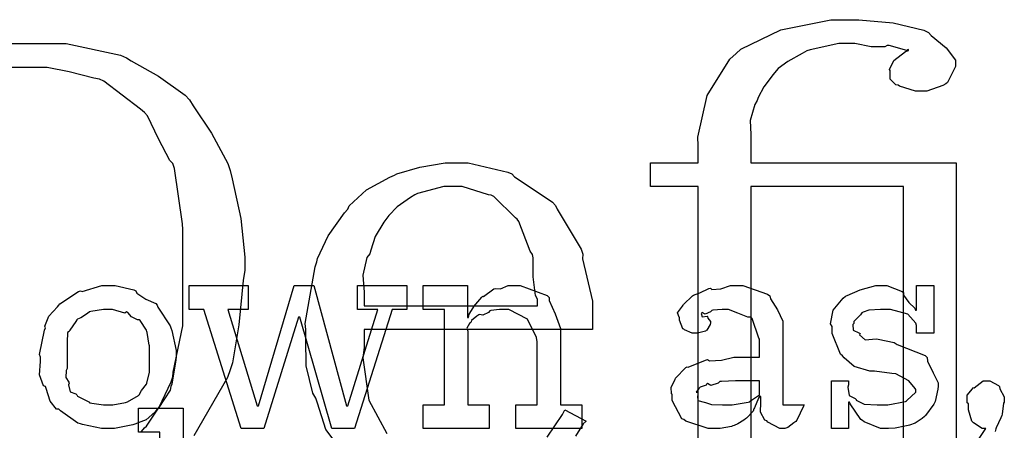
# Model space of a CAD drawing. Extents: x 0 to 8.5, y 0 to 11.
# Tile 327 of 379: x 5.592 to 6.166, y 7.035 to 7.274. Entities that reach past the tile are written whole.
import ezdxf

# ---------------------------------------------------------------- set-up
doc = ezdxf.new("R2010")
doc.units = 0
doc.layers.get('0').update_dxf_attribs({"linetype": 'CONTINUOUS'})

msp = doc.modelspace()

# ---------------------------------------------------------------- linework, layer by layer
at = {"color": 0}
for points in [[(5.98747, 7.00999), (5.98747, 7.17665), (5.95969, 7.17665), (5.95969, 7.19054), (5.98747, 7.19054), (5.98747, 7.20053), (5.98719, 7.2054), (5.99257, 7.22971), (6.00592, 7.25087), (6.0096, 7.25413), (6.01237, 7.25678), (6.03554, 7.26796), (6.06472, 7.27387), (6.07449, 7.27387), (6.08111, 7.27387), (6.10113, 7.27203), (6.11897, 7.26774), (6.12158, 7.2665), (6.12321, 7.26476), (6.13194, 7.25743), (6.13743, 7.25028), (6.13743, 7.24783), (6.13737, 7.24653), (6.13271, 7.23731), (6.13178, 7.23654), (6.1301, 7.23546), (6.12061, 7.23221), (6.11746, 7.23221), (6.1141, 7.23221), (6.10482, 7.23514), (6.104, 7.23568), (6.10271, 7.23594), (6.09933, 7.23926), (6.09924, 7.24311), (6.09924, 7.24436), (6.0989, 7.24485), (6.10146, 7.25017), (6.10824, 7.25543), (6.11008, 7.25586), (6.11008, 7.25651), (6.1091, 7.25592), (6.09868, 7.25879), (6.0975, 7.2589), (6.09614, 7.25803), (6.08826, 7.25814), (6.07872, 7.25999), (6.07557, 7.25999), (6.06939, 7.25999), (6.05263, 7.2564), (6.05083, 7.25564), (6.04812, 7.25418), (6.03961, 7.24951), (6.03401, 7.24539), (6.03282, 7.24414), (6.03103, 7.24197), (6.02561, 7.23475), (6.0224, 7.22851), (6.02175, 7.22678), (6.02035, 7.22439), (6.01779, 7.21506), (6.01807, 7.20708), (6.01807, 7.20443), (6.01807, 7.19054), (6.07883, 7.19054), (6.13786, 7.19054), (6.13786, 7.00999)], [(5.49761, 7.25999), (5.60721, 7.25999), (5.61897, 7.25999), (5.65072, 7.25315), (5.65429, 7.25174), (5.65696, 7.24994), (5.67285, 7.24089), (5.68842, 7.22999), (5.69097, 7.22721), (5.69303, 7.22379), (5.70378, 7.20768), (5.71322, 7.19015), (5.71463, 7.18599), (5.71588, 7.1811), (5.72076, 7.15799), (5.7231, 7.13553), (5.7231, 7.12804), (5.72222, 7.12196), (5.71967, 7.09603), (5.71604, 7.07406), (5.71463, 7.06988), (5.71306, 7.06543), (5.69347, 7.03142)], [(5.66292, 7.03396), (5.66471, 7.03603), (5.66585, 7.03711), (5.67324, 7.04824), (5.68024, 7.06293), (5.68121, 7.06575), (5.68137, 7.06863), (5.68707, 7.09549), (5.68707, 7.10439), (5.68707, 7.15169), (5.6869, 7.155), (5.68218, 7.18728), (5.68121, 7.19011), (5.67942, 7.19189), (5.6729, 7.20454), (5.66644, 7.21778), (5.66471, 7.21983), (5.66233, 7.22185), (5.64106, 7.23807), (5.63846, 7.23915), (5.6351, 7.23975), (5.62082, 7.24349), (5.60796, 7.2461), (5.60374, 7.2461), (5.55794, 7.2461)], [(5.77897, 7.02382), (5.77035, 7.03515), (5.76551, 7.0504), (5.76454, 7.05339), (5.76281, 7.05626), (5.759, 7.07215), (5.75868, 7.08806), (5.75868, 7.09332), (5.7584, 7.09694), (5.76411, 7.12989), (5.76519, 7.13282), (5.76546, 7.13482), (5.77171, 7.14789), (5.78125, 7.16129), (5.78321, 7.16342), (5.78396, 7.16553), (5.794, 7.17486), (5.80772, 7.18224), (5.81033, 7.18338), (5.81185, 7.18403), (5.82519, 7.18793), (5.8399, 7.19054), (5.84483, 7.19054), (5.85335, 7.19054), (5.87642, 7.18511), (5.8789, 7.18403), (5.88043, 7.18235), (5.89128, 7.17524), (5.90256, 7.16758), (5.90429, 7.16558), (5.90522, 7.16342), (5.91922, 7.14014), (5.92014, 7.13737), (5.92008, 7.1345), (5.92578, 7.10997), (5.92578, 7.10178), (5.92578, 7.09332), (5.79275, 7.09332), (5.79275, 7.0829), (5.79194, 7.07699), (5.79551, 7.05219), (5.80593, 7.03276)], [(6.10704, 7.00999), (6.10704, 7.17665), (6.01807, 7.17665), (6.01807, 7.00999)], [(6.15039, 7.02881), (6.15479, 7.03515), (6.155, 7.03569), (6.15479, 7.03569), (6.15294, 7.03569), (6.14785, 7.03896), (6.1474, 7.03961), (6.14697, 7.03999), (6.14501, 7.04656), (6.14501, 7.04872), (6.14501, 7.05003), (6.14426, 7.05072), (6.14421, 7.05518), (6.14735, 7.05892), (6.14785, 7.05957), (6.14822, 7.0594), (6.1536, 7.06347), (6.15543, 7.06347), (6.15733, 7.06347), (6.16254, 7.06076), (6.16303, 7.06022), (6.16331, 7.05886), (6.16585, 7.05419), (6.16585, 7.05263), (6.16585, 7.05111), (6.16542, 7.0504), (6.16456, 7.044), (6.16433, 7.04329), (6.16379, 7.04204), (6.16118, 7.03614), (6.16086, 7.03549), (6.16054, 7.03407)], [(5.89947, 7.03065), (5.90842, 7.04394), (5.90972, 7.04665), (5.9221, 7.03993), (5.92031, 7.03836), (5.9159, 7.03131)]]:
    msp.add_lwpolyline(points, dxfattribs=at)
for points in [[(5.79275, 7.10721), (5.89367, 7.10721), (5.89367, 7.11111), (5.89258, 7.11317), (5.89128, 7.12418), (5.89128, 7.13519), (5.89085, 7.13715), (5.88949, 7.139), (5.88292, 7.15636), (5.88194, 7.15776), (5.88086, 7.15853), (5.86828, 7.17085), (5.86675, 7.17165), (5.86524, 7.17176), (5.84993, 7.17665), (5.84483, 7.17665), (5.83919, 7.17665), (5.82389, 7.17269), (5.82226, 7.17188), (5.81972, 7.17036), (5.81201, 7.16493), (5.80707, 7.15972), (5.80599, 7.15821), (5.80414, 7.15597), (5.7991, 7.14757), (5.79656, 7.1396), (5.79601, 7.13758), (5.79438, 7.13542), (5.79194, 7.125), (5.79275, 7.11524), (5.79275, 7.11199), (5.79275, 7.10721)], [(5.64367, 7.03569), (5.6396, 7.03569), (5.62858, 7.03808), (5.62739, 7.03851), (5.62587, 7.03879), (5.61567, 7.04611), (5.61481, 7.04699), (5.6135, 7.04699), (5.60975, 7.05171), (5.60742, 7.05897), (5.60699, 7.06022), (5.60574, 7.0606), (5.60351, 7.067), (5.60417, 7.07482), (5.60417, 7.07736), (5.60351, 7.07894), (5.6065, 7.09304), (5.60699, 7.09429), (5.60656, 7.09538), (5.609, 7.10113), (5.61393, 7.10667), (5.61481, 7.10753), (5.61529, 7.10829), (5.62614, 7.11556), (5.62739, 7.116), (5.62836, 7.11561), (5.63981, 7.11903), (5.64367, 7.11903), (5.64768, 7.11903), (5.65847, 7.11654), (5.65972, 7.116), (5.66032, 7.11464), (5.66553, 7.11111), (5.67122, 7.10851), (5.6721, 7.10753), (5.67242, 7.10644), (5.67964, 7.0956), (5.68012, 7.09429), (5.68061, 7.09278), (5.68317, 7.08122), (5.68317, 7.07736), (5.68289, 7.07579), (5.68061, 7.06153), (5.68012, 7.06022), (5.67964, 7.05811), (5.67296, 7.04796), (5.6721, 7.04699), (5.67079, 7.04525), (5.66569, 7.04075), (5.66092, 7.03907), (5.65972, 7.03851), (5.65782, 7.03782), (5.64719, 7.03569), (5.64367, 7.03569)], [(5.69938, 7.10514), (5.69069, 7.10514), (5.69069, 7.11903), (5.72521, 7.11903), (5.72521, 7.10514), (5.71326, 7.10514), (5.73042, 7.04893), (5.73107, 7.04893), (5.7519, 7.11903), (5.7634, 7.11903), (5.7825, 7.04893), (5.78315, 7.04893), (5.80072, 7.10514), (5.78879, 7.10514), (5.78879, 7.11903), (5.81765, 7.11903), (5.81765, 7.10514), (5.80897, 7.10514), (5.78706, 7.03569), (5.77382, 7.03569), (5.75515, 7.10058), (5.7545, 7.10058), (5.73432, 7.03569), (5.72108, 7.03569), (5.69938, 7.10514)], [(5.82715, 7.04958), (5.83951, 7.04958), (5.83951, 7.10514), (5.82715, 7.10514), (5.82715, 7.11903), (5.85297, 7.11903), (5.85297, 7.10037), (5.85363, 7.10037), (5.85363, 7.10037), (5.85389, 7.10232), (5.85628, 7.10612), (5.85667, 7.10667), (5.85656, 7.10672), (5.86133, 7.11231), (5.86187, 7.11274), (5.86225, 7.11257), (5.86833, 7.11703), (5.86903, 7.11729), (5.86903, 7.11729), (5.87229, 7.11708), (5.87668, 7.11903), (5.87815, 7.11903), (5.88374, 7.11903), (5.89936, 7.11328), (5.9005, 7.11208), (5.90061, 7.11035), (5.90403, 7.10249), (5.90722, 7.09392), (5.90722, 7.09104), (5.90722, 7.04958), (5.9196, 7.04958), (5.9196, 7.03569), (5.88118, 7.03569), (5.88118, 7.04958), (5.89356, 7.04958), (5.89356, 7.08626), (5.89312, 7.08871), (5.88786, 7.09933), (5.87696, 7.10514), (5.87337, 7.10514), (5.87153, 7.10514), (5.8666, 7.10444), (5.866, 7.10428), (5.86524, 7.1034), (5.86193, 7.10172), (5.85992, 7.10215), (5.85949, 7.10189), (5.8584, 7.10113), (5.85531, 7.09864), (5.85504, 7.09782), (5.85493, 7.09754), (5.85417, 7.0969), (5.8526, 7.09418), (5.85319, 7.0925), (5.85319, 7.0919), (5.85319, 7.04958), (5.86556, 7.04958), (5.86556, 7.03569), (5.82715, 7.03569), (5.82715, 7.04958)], [(5.99794, 7.03569), (5.99322, 7.03569), (5.98019, 7.04004), (5.97906, 7.0409), (5.97781, 7.04139), (5.97233, 7.05214), (5.97233, 7.05567), (5.97179, 7.05593), (5.97174, 7.05985), (5.97396, 7.06435), (5.97428, 7.065), (5.97418, 7.06511), (5.98025, 7.07129), (5.98101, 7.07172), (5.9815, 7.0715), (5.99169, 7.07563), (5.99294, 7.07585), (5.99408, 7.07508), (6.00092, 7.07547), (6.00825, 7.07736), (6.01074, 7.07736), (6.02311, 7.07736), (6.02311, 7.08778), (6.02279, 7.08832), (6.01893, 7.09988), (6.01812, 7.10058), (6.01628, 7.10058), (6.01047, 7.10286), (6.0051, 7.10514), (6.00336, 7.10514), (6.00136, 7.10514), (5.99593, 7.1046), (5.99533, 7.10449), (5.99468, 7.10374), (5.99154, 7.10232), (5.98981, 7.10335), (5.98947, 7.10319), (5.98947, 7.10297), (5.98921, 7.10265), (5.98975, 7.10069), (5.99262, 7.10124), (5.99294, 7.10101), (5.99311, 7.1001), (5.99468, 7.09804), (5.99468, 7.09733), (5.99442, 7.09636), (5.99251, 7.0931), (5.99208, 7.09278), (5.99164, 7.09239), (5.98708, 7.09125), (5.98557, 7.09125), (5.98394, 7.09125), (5.97949, 7.09326), (5.97906, 7.09364), (5.97851, 7.09386), (5.97646, 7.0989), (5.97646, 7.10058), (5.97629, 7.10058), (5.97542, 7.10303), (5.97825, 7.10699), (5.97863, 7.10753), (5.97889, 7.10792), (5.98406, 7.11296), (5.98469, 7.11339), (5.98469, 7.11333), (5.98839, 7.11469), (5.99371, 7.11729), (5.99468, 7.11751), (5.99539, 7.11675), (6.0006, 7.11714), (6.00624, 7.11903), (6.00814, 7.11903), (6.0134, 7.11903), (6.02789, 7.11399), (6.02919, 7.11296), (6.02962, 7.11133), (6.03364, 7.10482), (6.03678, 7.09825), (6.03678, 7.09603), (6.03678, 7.04958), (6.04915, 7.04958), (6.04872, 7.04867), (6.04486, 7.04053), (6.04438, 7.03982), (6.04318, 7.03901), (6.03976, 7.03624), (6.03797, 7.03569), (6.03743, 7.03569), (6.03494, 7.03569), (6.028, 7.0395), (6.02746, 7.04025), (6.02626, 7.04064), (6.02382, 7.04525), (6.02399, 7.05094), (6.02399, 7.05285), (6.02399, 7.05436), (6.02311, 7.05436), (6.02257, 7.05339), (6.02018, 7.04779), (6.01986, 7.04719), (6.01953, 7.04574), (6.01557, 7.04178), (6.01508, 7.04135), (6.01394, 7.04064), (6.01053, 7.03842), (6.0084, 7.03749), (6.00771, 7.03722), (6.00683, 7.03683), (6.00017, 7.03569), (5.99794, 7.03569)], [(6.09717, 7.03569), (6.09369, 7.03569), (6.08425, 7.03971), (6.08328, 7.04047), (6.08231, 7.0409), (6.07601, 7.05013), (6.07568, 7.05111), (6.07503, 7.05111), (6.07503, 7.03569), (6.06506, 7.03569), (6.06506, 7.06347), (6.07503, 7.06347), (6.07503, 7.06108), (6.0746, 7.05974), (6.07536, 7.05496), (6.07883, 7.05317), (6.07958, 7.05263), (6.07949, 7.05219), (6.08421, 7.04997), (6.09179, 7.04958), (6.09435, 7.04958), (6.09804, 7.04958), (6.10824, 7.05143), (6.1091, 7.05176), (6.10894, 7.05197), (6.11431, 7.05686), (6.11431, 7.05849), (6.11399, 7.05897), (6.11029, 7.06342), (6.10254, 7.06749), (6.10021, 7.06782), (6.09022, 7.06912), (6.08751, 7.06912), (6.0784, 7.07194), (6.0726, 7.07699), (6.07156, 7.07801), (6.07032, 7.07904), (6.06549, 7.09115), (6.06549, 7.09517), (6.06461, 7.09674), (6.06614, 7.10471), (6.072, 7.11171), (6.07329, 7.11274), (6.07422, 7.11317), (6.08182, 7.11654), (6.09104, 7.11903), (6.09413, 7.11903), (6.09739, 7.11903), (6.10628, 7.11561), (6.10715, 7.1149), (6.10715, 7.1135), (6.11014, 7.10921), (6.11376, 7.10579), (6.1141, 7.10471), (6.11475, 7.10471), (6.11475, 7.11903), (6.12472, 7.11903), (6.12472, 7.09125), (6.11475, 7.09125), (6.11475, 7.09581), (6.11436, 7.097), (6.10954, 7.10226), (6.09944, 7.10514), (6.09608, 7.10514), (6.09375, 7.10514), (6.08686, 7.10465), (6.08361, 7.10351), (6.08285, 7.10319), (6.08203, 7.10189), (6.07807, 7.09814), (6.07807, 7.0969), (6.07758, 7.09625), (6.07781, 7.09299), (6.08111, 7.09147), (6.08176, 7.09104), (6.08154, 7.09039), (6.08475, 7.08729), (6.09125, 7.08794), (6.09239, 7.08778), (6.10172, 7.08583), (6.1034, 7.08469), (6.11974, 7.07818), (6.12082, 7.07715), (6.12104, 7.07503), (6.1244, 7.06825), (6.12733, 7.06239), (6.12733, 7.06044), (6.12706, 7.05871), (6.12549, 7.05143), (6.12517, 7.05067), (6.12478, 7.04986), (6.11996, 7.04324), (6.11931, 7.04264), (6.118, 7.04161), (6.11382, 7.03885), (6.11068, 7.03776), (6.10975, 7.03743), (6.10786, 7.03706), (6.10221, 7.03592), (6.09842, 7.03569), (6.09717, 7.03569)], [(5.64367, 7.04958), (5.64632, 7.04958), (5.65354, 7.05089), (5.65429, 7.05111), (5.65483, 7.05126), (5.66118, 7.05501), (5.66168, 7.05544), (5.66168, 7.05544), (5.66303, 7.05794), (5.66581, 7.06158), (5.66601, 7.06218), (5.66601, 7.06218), (5.66754, 7.06853), (5.66754, 7.07064), (5.66754, 7.0841), (5.66737, 7.08431), (5.66624, 7.09174), (5.66601, 7.09233), (5.66581, 7.09293), (5.66217, 7.09864), (5.66168, 7.09907), (5.6606, 7.09896), (5.65717, 7.10075), (5.65506, 7.1034), (5.65429, 7.10363), (5.65332, 7.10286), (5.64606, 7.10514), (5.64367, 7.10514), (5.6409, 7.10514), (5.63336, 7.10389), (5.6326, 7.10363), (5.63146, 7.10265), (5.6275, 7.10021), (5.6256, 7.0995), (5.62522, 7.09907), (5.62468, 7.09799), (5.6211, 7.09299), (5.62088, 7.09233), (5.61979, 7.09164), (5.61957, 7.08599), (5.61957, 7.0841), (5.61957, 7.07064), (5.61897, 7.06956), (5.61876, 7.06538), (5.62067, 7.06282), (5.62088, 7.06218), (5.62044, 7.06114), (5.62136, 7.05707), (5.62472, 7.05599), (5.62522, 7.05544), (5.62565, 7.05453), (5.63183, 7.05138), (5.6326, 7.05111), (5.63265, 7.05072), (5.6409, 7.04958), (5.64367, 7.04958)], [(6.00379, 7.04958), (6.00722, 7.04958), (6.0165, 7.05106), (6.01747, 7.05132), (6.01742, 7.05149), (6.02311, 7.05528), (6.02311, 7.05653), (6.02311, 7.06347), (6.01226, 7.06347), (6.00922, 7.06347), (6.00092, 7.06315), (6.00011, 7.06304), (5.99903, 7.06218), (5.99474, 7.06082), (5.99294, 7.0619), (5.99251, 7.06174), (5.99214, 7.06093), (5.98861, 7.05979), (5.98839, 7.05957), (5.98779, 7.05897), (5.98622, 7.05692), (5.98731, 7.05664), (5.98731, 7.05653), (5.98731, 7.05501), (5.98693, 7.05458), (5.98719, 7.05197), (5.99089, 7.05117), (5.99164, 7.05089), (5.99164, 7.05089), (5.99511, 7.04975), (6.00163, 7.04958), (6.00379, 7.04958)], [(5.66118, 6.93647), (5.67356, 6.93647), (5.67356, 7.03369), (5.66118, 7.03369), (5.66118, 7.04758), (5.68722, 7.04758), (5.68722, 6.93647), (5.6996, 6.93647), (5.6996, 6.92258), (5.66118, 6.92258), (5.66118, 6.93647)]]:
    msp.add_lwpolyline(points, close=True, dxfattribs=at)

doc.saveas('drawing.dxf')
